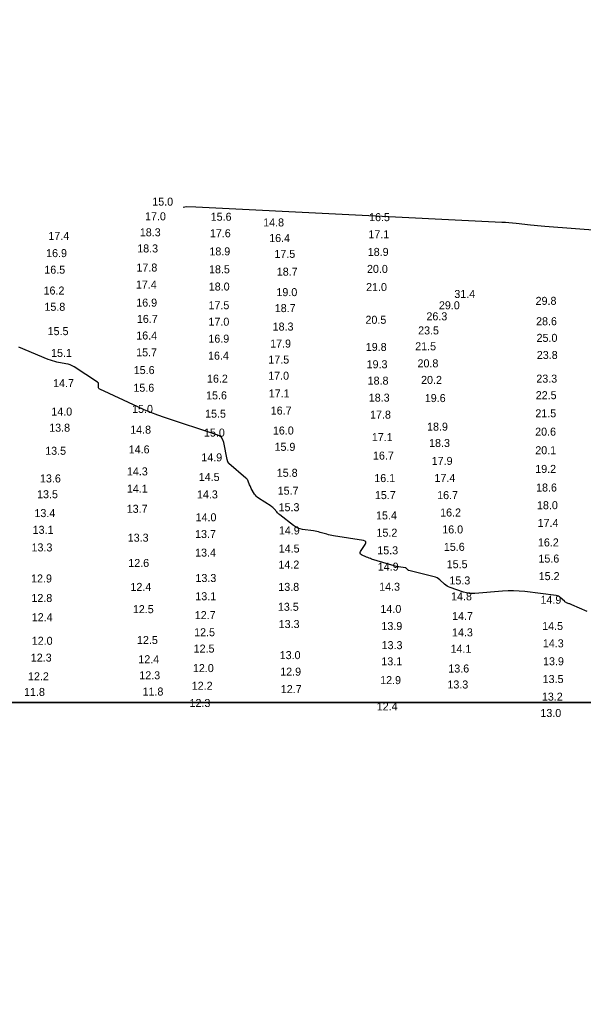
# Model space of a CAD drawing. Extents: x 988130 to 1132882, y 654656 to 841453.
# Drawn here: x 1047031 to 1047383, y 763971 to 764584 of the extents above; entities that cross this region are included whole.
import ezdxf

# ---------------------------------------------------------------- set-up
doc = ezdxf.new("R2010")
doc.units = 0
for name, color, linetype in [('V-ANNO-KEYM', 7, 'Continuous'), ('V-TOPO-MAJR', 7, 'Continuous'), ('V-TOPO-SOUN', 7, 'Continuous')]:
    doc.layers.add(name, color=color, linetype=linetype)

msp = doc.modelspace()

# ---------------------------------------------------------------- linework, layer by layer
at = {"layer": 'V-ANNO-KEYM'}
for points in [[(1122485, 764158), (1122485, 770599), (1014460, 770599), (1014460, 764158), (1067910.3, 764158)], [(1097827.35, 764158), (1014460, 764158), (1014460, 757716), (1073127.88, 757716)]]:
    msp.add_lwpolyline(points, dxfattribs=at)
at = {"layer": 'V-TOPO-MAJR'}
for points in [[(1047133.42, 764467.37), (1047135.41, 764467.7), (1047141.26, 764467.55), (1047332.19, 764458.07), (1047334.44, 764457.94), (1047336.68, 764457.78), (1047338.92, 764457.58), (1047341.15, 764457.35), (1047350.09, 764456.35), (1047352.32, 764456.11), (1047354.56, 764455.89), (1047356.8, 764455.69), (1047359.04, 764455.51), (1047537.04, 764442.03)], [(1047385.6, 764214.88), (1047375.88, 764219.12), (1047375.48, 764219.29), (1047375.09, 764219.45), (1047374.69, 764219.61), (1047374.29, 764219.77), (1047372.7, 764220.4), (1047372.31, 764220.57), (1047371.94, 764220.78), (1047371.59, 764221.02), (1047371.27, 764221.29), (1047368.72, 764223.66), (1047368.17, 764224.11), (1047367.57, 764224.45), (1047366.92, 764224.69), (1047366.23, 764224.83), (1047346.5, 764227.31), (1047343.04, 764227.65), (1047339.58, 764227.81), (1047336.11, 764227.79), (1047332.64, 764227.59), (1047315.46, 764226.13), (1047313.65, 764226.07), (1047311.87, 764226.2), (1047310.11, 764226.52), (1047308.38, 764227.02), (1047299.97, 764229.95), (1047299.03, 764230.33), (1047298.14, 764230.8), (1047297.3, 764231.35), (1047296.52, 764231.99), (1047293.46, 764234.72), (1047292.67, 764235.35), (1047291.82, 764235.86), (1047290.92, 764236.28), (1047289.95, 764236.58), (1047274.14, 764240.54), (1047273.91, 764240.61), (1047273.7, 764240.72), (1047273.51, 764240.86), (1047273.34, 764241.03), (1047272.7, 764241.79), (1047272.53, 764241.96), (1047272.34, 764242.09), (1047272.12, 764242.18), (1047271.89, 764242.23), (1047267.9, 764242.75), (1047267.16, 764242.87), (1047266.42, 764243.01), (1047265.69, 764243.18), (1047264.97, 764243.39), (1047250.98, 764247.67), (1047250.16, 764247.93), (1047249.36, 764248.22), (1047248.56, 764248.54), (1047247.78, 764248.88), (1047244.66, 764250.3), (1047244.03, 764250.7), (1047243.72, 764251.19), (1047243.73, 764251.77), (1047244.04, 764252.44), (1047246.95, 764256.84), (1047247.37, 764257.71), (1047247.34, 764258.39), (1047246.86, 764258.87), (1047245.93, 764259.16), (1047227.15, 764262.21), (1047226.1, 764262.39), (1047225.06, 764262.61), (1047224.03, 764262.86), (1047223, 764263.14), (1047218.91, 764264.31), (1047217.89, 764264.59), (1047216.85, 764264.83), (1047215.81, 764265.03), (1047214.77, 764265.2), (1047207.74, 764266.21), (1047206.26, 764266.52), (1047204.85, 764267.01), (1047203.52, 764267.68), (1047202.27, 764268.54), (1047193.62, 764275.3), (1047193.13, 764275.7), (1047192.66, 764276.12), (1047192.21, 764276.57), (1047191.78, 764277.04), (1047190.11, 764278.96), (1047189.68, 764279.43), (1047189.22, 764279.86), (1047188.73, 764280.25), (1047188.21, 764280.61), (1047180.3, 764285.72), (1047179.59, 764286.23), (1047178.96, 764286.82), (1047178.41, 764287.49), (1047177.92, 764288.22), (1047175.88, 764291.78), (1047175.58, 764292.32), (1047175.31, 764292.86), (1047175.05, 764293.42), (1047174.82, 764293.98), (1047173.92, 764296.27), (1047173.66, 764296.82), (1047173.35, 764297.32), (1047172.97, 764297.79), (1047172.53, 764298.21), (1047161.92, 764307.28), (1047161.75, 764307.44), (1047161.61, 764307.61), (1047161.49, 764307.8), (1047161.4, 764308.01), (1047161.07, 764308.88), (1047160.99, 764309.09), (1047160.92, 764309.31), (1047160.86, 764309.54), (1047160.81, 764309.76), (1047158.72, 764320.42), (1047158.18, 764322.12), (1047157.28, 764323.5), (1047156.03, 764324.56), (1047154.41, 764325.31), (1047121.67, 764336.09), (1047117.42, 764337.56), (1047113.23, 764339.14), (1047109.08, 764340.85), (1047104.98, 764342.68), (1047081.35, 764353.64), (1047080.99, 764353.87), (1047080.73, 764354.16), (1047080.58, 764354.52), (1047080.54, 764354.95), (1047080.58, 764356.78), (1047080.53, 764357.22), (1047080.4, 764357.6), (1047080.16, 764357.93), (1047079.82, 764358.2), (1047065.25, 764367.61), (1047064.04, 764368.31), (1047062.77, 764368.88), (1047061.46, 764369.33), (1047060.09, 764369.65), (1047054.52, 764370.68), (1047053.14, 764370.97), (1047051.78, 764371.33), (1047050.44, 764371.76), (1047049.13, 764372.27), (1047030.77, 764379.87)]]:
    msp.add_lwpolyline(points, dxfattribs=at)

# ---------------------------------------------------------------- texts
at = {"layer": 'V-TOPO-SOUN'}
for s, p in [('15.0 ', (1047114.05, 764468.32)), ('17.0 ', (1047109.54, 764459.17)), ('15.6 ', (1047150.52, 764458.9)), ('14.8 ', (1047183.27, 764455.33)), ('16.5 ', (1047249.37, 764458.64)), ('18.3 ', (1047106.28, 764449.19)), ('17.6 ', (1047150.02, 764448.57)), ('17.4 ', (1047049.2, 764446.95)), ('16.4 ', (1047187.03, 764445.59)), ('17.1 ', (1047248.94, 764447.94)), ('16.9 ', (1047047.79, 764436.18)), ('18.3 ', (1047104.66, 764439.1)), ('18.9 ', (1047149.71, 764437.27)), ('18.9 ', (1047248.55, 764436.93)), ('17.5 ', (1047190.29, 764435.71)), ('16.5 ', (1047046.66, 764425.83)), ('17.8 ', (1047104.17, 764427.19)), ('18.5 ', (1047149.47, 764426.08)), ('18.7 ', (1047191.77, 764424.61)), ('20.0 ', (1047248.07, 764426.33)), ('16.2 ', (1047046.2, 764412.8)), ('17.4 ', (1047103.83, 764416.55)), ('18.0 ', (1047149.32, 764415.31)), ('19.0 ', (1047191.55, 764411.82)), ('21.0 ', (1047247.52, 764415)), ('16.9 ', (1047104.05, 764405.26)), ('31.4 ', (1047302.58, 764410.67)), ('29.8 ', (1047353.32, 764406.38)), ('15.8 ', (1047046.73, 764402.67)), ('17.5 ', (1047149.14, 764403.63)), ('18.7 ', (1047190.5, 764401.84)), ('29.0 ', (1047292.97, 764403.61)), ('16.7 ', (1047104.46, 764395.1)), ('17.0 ', (1047149.12, 764393.36)), ('20.5 ', (1047247.13, 764394.56)), ('26.3 ', (1047285.17, 764396.71)), ('28.6 ', (1047353.62, 764393.65)), ('15.5 ', (1047048.73, 764387.46)), ('18.3 ', (1047189.19, 764390.32)), ('23.5 ', (1047279.98, 764387.91)), ('16.4 ', (1047104.06, 764384.73)), ('16.9 ', (1047149.06, 764382.78)), ('25.0 ', (1047353.92, 764383.27)), ('17.9 ', (1047187.63, 764379.71)), ('19.8 ', (1047247.32, 764377.59)), ('21.5 ', (1047278.17, 764378)), ('15.1 ', (1047050.89, 764373.86)), ('15.7 ', (1047104, 764374.24)), ('16.4 ', (1047148.85, 764372.17)), ('17.5 ', (1047186.5, 764369.72)), ('23.8 ', (1047354.07, 764372.58)), ('15.6 ', (1047102.49, 764363.15)), ('19.3 ', (1047247.84, 764366.79)), ('20.8 ', (1047279.62, 764367.35)), ('16.2 ', (1047148.21, 764357.8)), ('17.0 ', (1047186.41, 764359.63)), ('18.8 ', (1047248.48, 764356.56)), ('20.2 ', (1047281.84, 764357.01)), ('23.3 ', (1047353.77, 764357.81)), ('14.7 ', (1047052.14, 764354.98)), ('15.6 ', (1047102.27, 764352.12)), ('15.6 ', (1047147.63, 764347.36)), ('17.1 ', (1047186.75, 764348.59)), ('18.3 ', (1047249.19, 764345.95)), ('19.6 ', (1047284.16, 764345.68)), ('22.5 ', (1047353.41, 764347.47)), ('15.0 ', (1047101.46, 764338.9)), ('16.7 ', (1047187.98, 764337.85)), ('14.0 ', (1047051.05, 764337.23)), ('15.5 ', (1047147.03, 764335.92)), ('17.8 ', (1047249.99, 764335.33)), ('21.5 ', (1047353.16, 764336.16)), ('13.8 ', (1047049.72, 764327.17)), ('14.8 ', (1047100.27, 764325.92)), ('16.0 ', (1047189.34, 764325.41)), ('18.9 ', (1047285.57, 764327.82)), ('15.0 ', (1047146.33, 764324.13)), ('17.1 ', (1047251.1, 764321.28)), ('20.6 ', (1047353.04, 764324.71)), ('14.6 ', (1047099.35, 764313.62)), ('15.9 ', (1047190.36, 764315.23)), ('18.3 ', (1047286.83, 764317.62)), ('20.1 ', (1047353.12, 764313.1)), ('13.5 ', (1047047.22, 764312.76)), ('14.9 ', (1047144.66, 764308.65)), ('16.7 ', (1047251.81, 764309.74)), ('17.9 ', (1047288.47, 764306.44)), ('19.2 ', (1047353.1, 764301.44)), ('13.6 ', (1047043.96, 764295.49)), ('14.3 ', (1047098.23, 764299.89)), ('14.5 ', (1047143.07, 764296.41)), ('15.8 ', (1047191.76, 764299.01)), ('16.1 ', (1047252.63, 764295.71)), ('17.4 ', (1047290.19, 764295.8)), ('14.1 ', (1047098.22, 764289.1)), ('18.6 ', (1047353.61, 764289.81)), ('13.5 ', (1047042.17, 764285.64)), ('14.3 ', (1047141.94, 764285.51)), ('15.7 ', (1047192.34, 764287.85)), ('15.7 ', (1047252.99, 764285.08)), ('16.7 ', (1047291.87, 764285.07)), ('13.7 ', (1047098.11, 764276.54)), ('15.3 ', (1047192.9, 764277.53)), ('18.0 ', (1047354.18, 764278.78)), ('13.4 ', (1047040.49, 764273.86)), ('14.0 ', (1047141.09, 764271.24)), ('15.4 ', (1047253.72, 764272.4)), ('16.2 ', (1047293.74, 764274.22)), ('17.4 ', (1047354.56, 764267.69)), ('13.1 ', (1047039.38, 764263.4)), ('13.3 ', (1047098.73, 764258.49)), ('13.7 ', (1047140.77, 764260.78)), ('14.9 ', (1047193.07, 764263.02)), ('15.2 ', (1047253.99, 764261.61)), ('16.0 ', (1047295.04, 764263.66)), ('13.3 ', (1047038.68, 764252.42)), ('14.5 ', (1047192.99, 764251.72)), ('15.6 ', (1047296.05, 764252.78)), ('16.2 ', (1047354.77, 764255.54)), ('13.4 ', (1047140.78, 764249.18)), ('15.3 ', (1047254.49, 764250.59)), ('15.6 ', (1047355.08, 764245.46)), ('12.6 ', (1047099.08, 764242.71)), ('14.2 ', (1047192.81, 764241.71)), ('14.9 ', (1047254.82, 764240.4)), ('15.5 ', (1047297.84, 764241.94)), ('13.3 ', (1047141, 764233.33)), ('15.2 ', (1047355.26, 764234.51)), ('12.9 ', (1047038.41, 764233.03)), ('12.4 ', (1047100.42, 764227.77)), ('13.8 ', (1047192.72, 764227.78)), ('14.3 ', (1047255.67, 764227.88)), ('15.3 ', (1047299.53, 764231.8)), ('13.1 ', (1047140.92, 764221.93)), ('14.8 ', (1047300.57, 764221.84)), ('12.8 ', (1047038.61, 764220.85)), ('13.5 ', (1047192.47, 764215.35)), ('14.9 ', (1047356.36, 764219.72)), ('12.4 ', (1047038.82, 764208.86)), ('12.5 ', (1047101.94, 764213.87)), ('12.7 ', (1047140.56, 764210.14)), ('14.0 ', (1047256.48, 764214.01)), ('14.7 ', (1047301.18, 764209.59)), ('13.3 ', (1047192.95, 764204.57)), ('13.9 ', (1047257.08, 764203.33)), ('14.5 ', (1047357.43, 764203.35)), ('12.5 ', (1047140.2, 764199.45)), ('14.3 ', (1047301.14, 764199.37)), ('12.0 ', (1047038.82, 764194.12)), ('12.5 ', (1047104.49, 764194.61)), ('13.3 ', (1047257.21, 764191.4)), ('14.3 ', (1047357.84, 764192.55)), ('12.5 ', (1047139.88, 764189.26)), ('13.0 ', (1047193.59, 764185.17)), ('14.1 ', (1047300.23, 764189.11)), ('12.3 ', (1047038.23, 764183.62)), ('12.4 ', (1047105.35, 764182.6)), ('13.1 ', (1047257.03, 764181.29)), ('13.9 ', (1047357.97, 764181.34)), ('12.2 ', (1047036.48, 764171.93)), ('12.3 ', (1047105.95, 764172.57)), ('12.0 ', (1047139.42, 764177.08)), ('12.9 ', (1047193.92, 764174.86)), ('13.6 ', (1047298.85, 764176.82)), ('12.2 ', (1047138.69, 764166.05)), ('12.9 ', (1047256.3, 764169.57)), ('13.3 ', (1047298.27, 764166.83)), ('13.5 ', (1047357.71, 764170.23)), ('11.8 ', (1047034.02, 764162.18)), ('11.8 ', (1047107.97, 764162.44)), ('12.7 ', (1047194.27, 764163.96)), ('12.3 ', (1047137.29, 764155.26)), ('13.2 ', (1047357.24, 764159.23)), ('12.4 ', (1047254.17, 764153.17)), ('13.0 ', (1047356.31, 764149.03))]:
    msp.add_text(s, height=5, rotation=360, dxfattribs=at).set_placement(p)

doc.saveas('drawing.dxf')
